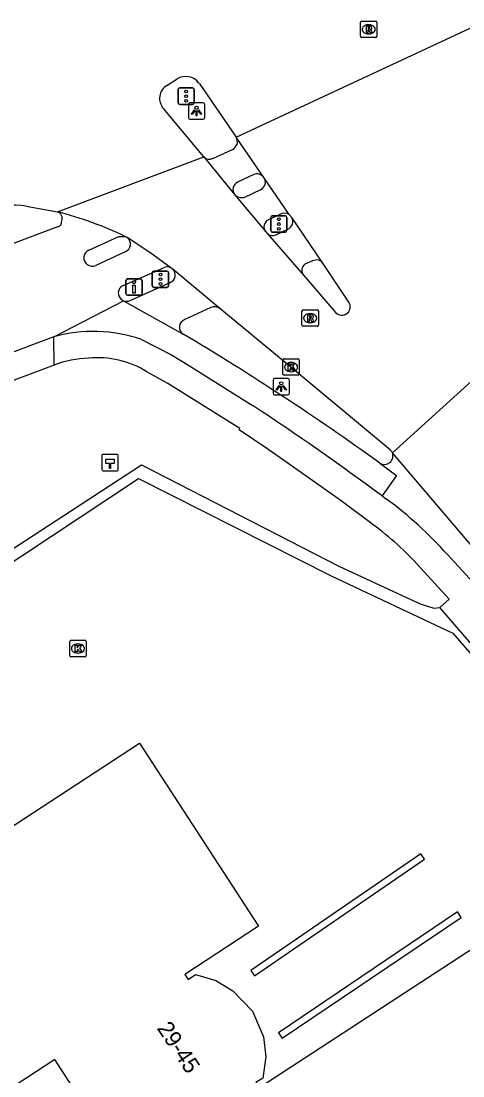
# Model space of a CAD drawing. Extents: x 157692 to 159670, y 381454 to 383289.
# Drawn here: x 157779.6 to 157806.6, y 383027.9 to 383092.2 of the extents above; entities that cross this region are included whole.
import ezdxf

# ---------------------------------------------------------------- set-up
doc = ezdxf.new("R2010")
doc.units = 0
for name, color, linetype in [('IMGEO_Drukknoppaal', 7, 'Continuous'), ('IMGEO_Fietspad_gesloten', 7, 'Continuous'), ('IMGEO_Fietspad_open', 7, 'Continuous'), ('IMGEO_Haag', 7, 'Continuous'), ('IMGEO_Hectometerpaal', 7, 'Continuous'), ('IMGEO_Kolk', 7, 'Continuous'), ('IMGEO_Lichtpunt', 7, 'Continuous'), ('IMGEO_Pand', 7, 'Continuous'), ('IMGEO_Pand_nummerreeks', 7, 'Continuous'), ('IMGEO_Rijbaan_lokaal_gesloten', 7, 'Continuous'), ('IMGEO_Rijbaan_regionaal_gesloten', 7, 'Continuous'), ('IMGEO_Rioolput', 7, 'Continuous'), ('IMGEO_Verkeersregelinstallatiepaal', 7, 'Continuous'), ('IMGEO_Voetpad_open', 7, 'Continuous')]:
    doc.layers.add(name, color=color, linetype=linetype)

msp = doc.modelspace()

# ---------------------------------------------------------------- linework, layer by layer
at = {"layer": 'IMGEO_Drukknoppaal'}
for p, q in [((157786.117, 383076.457), (157786.907, 383076.457)), ((157786.907, 383076.457), (157786.117, 383076.457)), ((157786.017, 383075.557), (157786.017, 383076.357)), ((157786.017, 383076.357), (157786.017, 383075.557)), ((157787.007, 383076.357), (157787.007, 383075.557)), ((157787.007, 383075.557), (157787.007, 383076.357)), ((157786.907, 383075.457), (157786.117, 383075.457)), ((157786.117, 383075.457), (157786.907, 383075.457))]:
    msp.add_line(p, q, dxfattribs=at)
msp.add_lwpolyline([(157786.587, 383076.082), (157786.587, 383075.582), (157786.437, 383075.582), (157786.437, 383076.082), (157786.587, 383076.082)], dxfattribs=at)
msp.add_circle((157786.512, 383076.247), 0.085, dxfattribs=at)
for centre, start, end in [((157786.117, 383076.357), 90, 180), ((157786.117, 383076.357), 90, 180), ((157786.907, 383076.357), 0, 90), ((157786.907, 383076.357), 360, 90), ((157786.117, 383075.557), 180, 270), ((157786.117, 383075.557), 180, 270), ((157786.907, 383075.557), 270, 0), ((157786.907, 383075.557), 270, 0)]:
    msp.add_arc(centre, 0.1, start, end, dxfattribs=at)
at = {"layer": 'IMGEO_Fietspad_gesloten'}
for points in [[(157781.842, 383079.621), (157778.322, 383078.299)], [(157783.764, 383078.215), (157785.588, 383079.035), (157785.973, 383079.048)], [(157785.98, 383078.113), (157784.176, 383077.281)], [(157785.813, 383076.03), (157788.301, 383077.131)], [(157785.872, 383075.121), (157785.755, 383075.187)], [(157781.617, 383072.917), (157785.872, 383075.121)], [(157785.872, 383075.121), (157789.517, 383073.088)], [(157781.617, 383072.917), (157765.953, 383067.055)], [(157786.928, 383072.774), (157788.805, 383071.828), (157789.736, 383071.247), (157793.78, 383068.724)]]:
    msp.add_lwpolyline(points, dxfattribs=at)
for centre, radius, start, end in [((157781.71, 383080.147), 0.42, 337.78087, 72.86749), ((157781.76, 383079.952), 0.341, 283.9197, 6.07531), ((157785.789, 383078.578), 0.503, 292.28568, 51.39803), ((157783.96, 383077.744), 0.511, 112.60729, 294.99855), ((157788.531, 383076.676), 0.51, 63.40688, 116.84277), ((157786.055, 383075.59), 0.502, 118.82881, 233.29948), ((157784.043, 383064.309), 8.943, 71.17821, 105.73713), ((157707.449, 382934.91), 160.712, 54.17827, 59.29262), ((157692.076, 382914.84), 184.456, 53.55741, 56.53877)]:
    msp.add_arc(centre, radius, start, end, dxfattribs=at)
at = {"layer": 'IMGEO_Fietspad_open'}
for points in [[(157791.322, 383083.807), (157792.519, 383084.348)], [(157793.813, 383082.823), (157792.835, 383082.351)], [(157793.277, 383081.44), (157794.254, 383081.903)], [(157795.447, 383080.398), (157794.718, 383080.067)]]:
    msp.add_lwpolyline(points, dxfattribs=at)
for centre, radius, start, end in [((157792.296, 383084.819), 0.521, 295.36997, 32.13315), ((157791.1, 383084.223), 0.471, 224.21145, 298.12712), ((157794.005, 383082.3), 0.557, 38.29228, 110.10587), ((157793.042, 383081.9), 0.496, 114.63392, 216.09922), ((157794.014, 383082.359), 0.515, 297.81666, 33.74777), ((157793.095, 383082.04), 0.627, 223.57955, 286.82693), ((157795.697, 383079.956), 0.508, 55.25887, 119.42993), ((157794.931, 383079.626), 0.489, 115.79046, 218.32157)]:
    msp.add_arc(centre, radius, start, end, dxfattribs=at)
at = {"layer": 'IMGEO_Haag'}
for points in [[(157751.365, 383041.929), (157786.968, 383065.113), (157799.019, 383058.946), (157803.976, 383056.646), (157804.801, 383056.371), (157805.176, 383056.412)], [(157751.407, 383040.868), (157786.794, 383064.275), (157798.533, 383058.35), (157805.956, 383054.845), (157811.895, 383047.989), (157812.241, 383048.23)], [(157804.018, 383041.4), (157793.632, 383034.293), (157793.858, 383033.963), (157804.244, 383041.07), (157804.018, 383041.4)], [(157806.482, 383037.522), (157806.258, 383037.854), (157795.325, 383030.481), (157795.549, 383030.149), (157806.482, 383037.522)]]:
    msp.add_lwpolyline(points, dxfattribs=at)
at = {"layer": 'IMGEO_Hectometerpaal'}
for p, q in [((157784.553, 383065.669), (157784.553, 383064.828)), ((157784.553, 383065.669), (157784.553, 383064.828)), ((157785.469, 383065.753), (157784.628, 383065.753)), ((157785.469, 383065.753), (157784.628, 383065.753)), ((157785.553, 383064.837), (157785.553, 383065.678)), ((157785.553, 383064.837), (157785.553, 383065.678)), ((157784.637, 383064.753), (157785.478, 383064.753)), ((157784.637, 383064.753), (157785.478, 383064.753))]:
    msp.add_line(p, q, dxfattribs=at)
msp.add_lwpolyline([(157785.078, 383064.897), (157785.018, 383064.897), (157785.018, 383065.202), (157784.798, 383065.202), (157784.798, 383065.471), (157785.298, 383065.471), (157785.298, 383065.202), (157785.078, 383065.202), (157785.078, 383064.897)], dxfattribs=at)
for centre, start, end in [((157784.631, 383065.675), 92.4484, 184.28452), ((157784.631, 383065.675), 92.4484, 184.28452), ((157785.475, 383065.675), 2.4484, 94.28452), ((157785.475, 383065.675), 2.4484, 94.28452), ((157785.475, 383064.831), 272.4484, 4.28452), ((157785.475, 383064.831), 272.4484, 4.28452), ((157784.631, 383064.831), 182.4484, 274.28452), ((157784.631, 383064.831), 182.4484, 274.28452)]:
    msp.add_arc(centre, 0.0779, start, end, dxfattribs=at)
at = {"layer": 'IMGEO_Kolk'}
for p, q in [((157795.593, 383070.652), (157795.593, 383071.504)), ((157795.668, 383071.578), (157796.52, 383071.578)), ((157796.081, 383071.358), (157796.106, 383071.358)), ((157796.594, 383071.504), (157796.594, 383070.652)), ((157796.104, 383070.798), (157796.079, 383070.798)), ((157796.52, 383070.578), (157795.668, 383070.578)), ((157782.59, 383053.491), (157782.59, 383054.343)), ((157782.665, 383054.417), (157783.517, 383054.417)), ((157783.078, 383054.197), (157783.103, 383054.197)), ((157783.591, 383054.343), (157783.591, 383053.491)), ((157783.517, 383053.417), (157782.665, 383053.417)), ((157783.101, 383053.637), (157783.076, 383053.637))]:
    msp.add_line(p, q, dxfattribs=at)
for points in [[(157795.593, 383070.652), (157795.593, 383071.504)], [(157795.668, 383071.578), (157796.52, 383071.578)], [(157795.914, 383071.278), (157796.037, 383071.278), (157796.037, 383071.127), (157796.167, 383071.278), (157796.331, 383071.278), (157796.185, 383071.127), (157796.338, 383070.878), (157796.186, 383070.878), (157796.101, 383071.042), (157796.037, 383070.975), (157796.037, 383070.878), (157795.914, 383070.878), (157795.914, 383071.278)], [(157796.594, 383071.504), (157796.594, 383070.652)], [(157796.52, 383070.578), (157795.668, 383070.578)], [(157782.59, 383053.491), (157782.59, 383054.343)], [(157782.665, 383054.417), (157783.517, 383054.417)], [(157782.911, 383054.117), (157783.034, 383054.117), (157783.034, 383053.966), (157783.164, 383054.117), (157783.328, 383054.117), (157783.182, 383053.966), (157783.335, 383053.717), (157783.183, 383053.717), (157783.098, 383053.881), (157783.034, 383053.814), (157783.034, 383053.717), (157782.911, 383053.717), (157782.911, 383054.117)], [(157783.591, 383054.343), (157783.591, 383053.491)], [(157783.517, 383053.417), (157782.665, 383053.417)]]:
    msp.add_lwpolyline(points, dxfattribs=at)
for centre, start, end in [((157795.67, 383071.502), 91.55205, 178.44795), ((157795.67, 383071.502), 91.55205, 178.44795), ((157796.518, 383071.502), 1.55205, 88.44795), ((157796.518, 383071.502), 1.55205, 88.44795), ((157795.67, 383070.654), 181.55205, 268.44795), ((157795.67, 383070.654), 181.55205, 268.44795), ((157796.518, 383070.654), 271.55205, 358.44795), ((157796.518, 383070.654), 271.55205, 358.44795), ((157782.667, 383054.341), 91.55205, 178.44795), ((157782.667, 383054.341), 91.55205, 178.44795), ((157783.515, 383054.341), 1.55205, 88.44795), ((157783.515, 383054.341), 1.55205, 88.44795), ((157782.667, 383053.493), 181.55205, 268.44795), ((157782.667, 383053.493), 181.55205, 268.44795), ((157783.515, 383053.493), 271.55205, 358.44795), ((157783.515, 383053.493), 271.55205, 358.44795)]:
    msp.add_arc(centre, 0.0765, start, end, dxfattribs=at)
for centre, major_axis, ratio, start_param, end_param in [((157796.08, 383071.078), (-0.387, 0.002), 0.722429, 4.712389, 7.853982), ((157796.105, 383071.078), (-0.39, 0.002), 0.717154, 1.570796, 4.712389), ((157783.077, 383053.917), (-0.387, 0.002), 0.722429, 4.712389, 7.853982), ((157783.102, 383053.917), (-0.39, 0.002), 0.717154, 1.570796, 4.712389)]:
    msp.add_ellipse(centre, major_axis=major_axis, ratio=ratio, start_param=start_param, end_param=end_param, dxfattribs=at)
at = {"layer": 'IMGEO_Lichtpunt'}
for p, q in [((157789.827, 383087.097), (157789.827, 383086.29)), ((157789.827, 383087.097), (157789.827, 383086.29)), ((157790.729, 383087.192), (157789.921, 383087.192)), ((157790.729, 383087.192), (157789.921, 383087.192)), ((157790.823, 383086.29), (157790.823, 383087.097)), ((157790.823, 383086.29), (157790.823, 383087.097)), ((157789.921, 383086.196), (157790.729, 383086.196)), ((157789.921, 383086.196), (157790.729, 383086.196)), ((157794.996, 383070.29), (157794.996, 383069.483)), ((157794.996, 383070.29), (157794.996, 383069.483)), ((157795.898, 383070.385), (157795.09, 383070.385)), ((157795.898, 383070.385), (157795.09, 383070.385)), ((157795.992, 383069.483), (157795.992, 383070.29)), ((157795.992, 383069.483), (157795.992, 383070.29)), ((157795.09, 383069.389), (157795.898, 383069.389)), ((157795.09, 383069.389), (157795.898, 383069.389))]:
    msp.add_line(p, q, dxfattribs=at)
for points in [[(157790.201, 383086.761), (157790.24, 383086.733), (157790.052, 383086.471), (157790.014, 383086.498), (157790.201, 383086.761)], [(157790.303, 383086.713), (157790.35, 383086.713), (157790.35, 383086.391), (157790.303, 383086.391), (157790.303, 383086.713)], [(157790.413, 383086.733), (157790.451, 383086.76), (157790.638, 383086.498), (157790.599, 383086.47), (157790.413, 383086.733)], [(157795.37, 383069.954), (157795.409, 383069.926), (157795.221, 383069.664), (157795.183, 383069.691), (157795.37, 383069.954)], [(157795.472, 383069.906), (157795.519, 383069.906), (157795.519, 383069.584), (157795.472, 383069.584), (157795.472, 383069.906)], [(157795.582, 383069.926), (157795.62, 383069.953), (157795.807, 383069.691), (157795.768, 383069.663), (157795.582, 383069.926)]]:
    msp.add_lwpolyline(points, dxfattribs=at)
for centre in [(157790.326, 383086.895), (157795.495, 383070.088)]:
    msp.add_circle(centre, 0.0994, dxfattribs=at)
for centre, start, end in [((157789.921, 383087.097), 90, 180), ((157789.921, 383087.097), 90, 180), ((157790.729, 383087.097), 0, 90), ((157790.729, 383087.097), 0, 90), ((157789.921, 383086.29), 180, 270), ((157789.921, 383086.29), 180, 270), ((157790.729, 383086.29), 270, 0), ((157790.729, 383086.29), 270, 360), ((157795.09, 383070.29), 90, 180), ((157795.09, 383070.29), 90, 180), ((157795.898, 383070.29), 0, 90), ((157795.898, 383070.29), 0, 90), ((157795.09, 383069.483), 180, 270), ((157795.09, 383069.483), 180, 270), ((157795.898, 383069.483), 270, 0), ((157795.898, 383069.483), 270, 360)]:
    msp.add_arc(centre, 0.0946, start, end, dxfattribs=at)
at = {"layer": 'IMGEO_Pand'}
for points in [[(157766.768, 383035.035), (157786.841, 383048.143), (157794.113, 383036.995), (157789.613, 383034.035), (157789.806, 383033.741), (157790.255, 383034.032), (157791.501, 383033.676), (157792.549, 383033.053), (157793.744, 383031.811), (157794.406, 383030.237), (157794.546, 383029.01), (157794.374, 383027.71), (157793.947, 383027.449), (157794.12, 383027.119), (157806.288, 383035.05), (157807.937, 383036.124), (157808.226, 383035.674), (157807.992, 383035.506), (157814.963, 383024.814), (157805.971, 383018.941), (157798.211, 383013.872)], [(157778.59, 383016.976), (157786.202, 383021.934), (157785.816, 383022.519), (157784.855, 383023.972), (157783.853, 383023.301), (157783.552, 383023.763), (157782.14, 383022.84), (157780.872, 383024.77), (157782.28, 383025.695), (157781.965, 383026.177), (157782.986, 383026.841), (157781.87, 383028.572), (157781.682, 383028.864), (157767.574, 383019.654)]]:
    msp.add_lwpolyline(points, dxfattribs=at)
at = {"layer": 'IMGEO_Rijbaan_lokaal_gesloten'}
for points in [[(157794.442, 383082.645), (157792.737, 383085.096)], [(157790.762, 383083.894), (157792.641, 383081.608)], [(157795.986, 383080.373), (157794.442, 383082.645)], [(157792.641, 383081.608), (157794.547, 383079.323)], [(157796.144, 383080.195), (157795.986, 383080.373)], [(157798.042, 383077.408), (157796.144, 383080.195)], [(157786.103, 383078.971), (157785.973, 383079.048)], [(157794.547, 383079.323), (157794.647, 383079.208)], [(157794.647, 383079.208), (157796.864, 383076.658)], [(157788.76, 383077.132), (157787.483, 383078.062), (157786.103, 383078.971)], [(157788.892, 383077.036), (157788.76, 383077.132)], [(157799.614, 383075.041), (157798.042, 383077.408)], [(157791.743, 383074.648), (157788.892, 383077.036)], [(157796.864, 383076.658), (157798.834, 383074.396)], [(157802.165, 383066.014), (157796.09, 383071.079), (157791.743, 383074.648)], [(157811.717, 383074.407), (157802.275, 383065.844)], [(157947.967, 382910.552), (157946.644, 382911.702), (157931.39, 382924.697), (157917.745, 382937.164), (157901.645, 382952.982), (157887.528, 382967.671), (157876.832, 382979.322), (157871.708, 382985.081), (157860.333, 382998.307), (157856.331, 383002.954), (157848.451, 383012.068), (157848.333, 383012.223), (157843.229, 383018.142), (157838.644, 383023.478), (157833.658, 383029.315), (157818.224, 383047.235), (157807.775, 383059.411), (157802.275, 383065.844)], [(157801.508, 383065.222), (157802.537, 383064.461), (157801.646, 383063.226)], [(157801.646, 383063.226), (157801.913, 383063.03)], [(157805.631, 383059.646), (157807.177, 383057.957), (157817.162, 383046.322), (157832.595, 383028.404), (157837.581, 383022.567)]]:
    msp.add_lwpolyline(points, dxfattribs=at)
for centre, radius, start, end in [((157776.167, 383058.452), 22.811, 64.54171, 75.61661), ((157799.198, 383074.75), 0.508, 224.27048, 34.90579), ((157801.794, 383065.654), 0.518, 236.51884, 21.56193), ((157801.768, 383065.636), 0.548, 22.25937, 43.55111), ((157787.923, 383043.924), 23.681, 41.59909, 53.78607)]:
    msp.add_arc(centre, radius, start, end, dxfattribs=at)
at = {"layer": 'IMGEO_Rijbaan_regionaal_gesloten'}
for points in [[(157792.737, 383085.096), (157807.637, 383092.031)], [(157788.515, 383088.254), (157789.137, 383088.65)], [(157790.477, 383088.386), (157792.737, 383085.096)], [(157790.762, 383083.894), (157788.303, 383086.855)], [(157781.834, 383080.548), (157790.762, 383083.894)], [(157779.939, 383080.893), (157781.834, 383080.548)]]:
    msp.add_lwpolyline(points, dxfattribs=at)
for centre, radius, start, end in [((157789.666, 383087.803), 0.998, 35.70066, 122.00857), ((157788.985, 383087.467), 0.917, 120.86069, 221.90559), ((157778.672, 383068.392), 12.565, 84.21352, 96.00838)]:
    msp.add_arc(centre, radius, start, end, dxfattribs=at)
at = {"layer": 'IMGEO_Rioolput'}
for p, q in [((157800.33, 383091.249), (157800.33, 383092.101)), ((157800.405, 383092.175), (157801.257, 383092.175)), ((157800.818, 383091.955), (157800.843, 383091.955)), ((157801.331, 383092.101), (157801.331, 383091.249)), ((157800.841, 383091.395), (157800.816, 383091.395)), ((157801.257, 383091.175), (157800.405, 383091.175)), ((157796.761, 383073.637), (157796.761, 383074.489)), ((157796.836, 383074.563), (157797.688, 383074.563)), ((157797.762, 383074.489), (157797.762, 383073.637)), ((157797.249, 383074.343), (157797.274, 383074.343)), ((157797.688, 383073.563), (157796.836, 383073.563)), ((157797.272, 383073.783), (157797.247, 383073.783))]:
    msp.add_line(p, q, dxfattribs=at)
for points in [[(157800.33, 383091.249), (157800.33, 383092.101)], [(157800.405, 383092.175), (157801.257, 383092.175)], [(157800.919, 383091.873), (157800.667, 383091.875), (157800.667, 383091.475)], [(157801.331, 383092.101), (157801.331, 383091.249)], [(157800.667, 383091.475), (157800.791, 383091.475), (157800.791, 383091.637), (157800.802, 383091.637)], [(157800.845, 383091.794), (157800.791, 383091.794), (157800.791, 383091.713)], [(157800.791, 383091.713), (157800.843, 383091.713)], [(157800.849, 383091.608), (157800.92, 383091.475), (157801.06, 383091.475), (157800.995, 383091.601)], [(157801.257, 383091.175), (157800.405, 383091.175)], [(157796.761, 383073.637), (157796.761, 383074.489)], [(157796.836, 383074.563), (157797.688, 383074.563)], [(157797.762, 383074.489), (157797.762, 383073.637)], [(157797.35, 383074.261), (157797.098, 383074.263), (157797.098, 383073.863)], [(157797.098, 383073.863), (157797.222, 383073.863), (157797.222, 383074.025), (157797.233, 383074.025)], [(157797.276, 383074.182), (157797.222, 383074.182), (157797.222, 383074.101)], [(157797.222, 383074.101), (157797.274, 383074.101)], [(157797.28, 383073.996), (157797.351, 383073.863), (157797.491, 383073.863), (157797.426, 383073.989)], [(157797.688, 383073.563), (157796.836, 383073.563)]]:
    msp.add_lwpolyline(points, dxfattribs=at)
for centre, radius, start, end in [((157800.407, 383092.099), 0.0765, 91.55205, 178.44795), ((157800.407, 383092.099), 0.0765, 91.55205, 178.44795), ((157800.918, 383091.763), 0.109, 350.36119, 89.41601), ((157801.255, 383092.099), 0.0765, 1.55205, 88.44795), ((157801.255, 383092.099), 0.0765, 1.55205, 88.44795), ((157800.407, 383091.251), 0.0765, 181.55205, 268.44795), ((157800.407, 383091.251), 0.0765, 181.55205, 268.44795), ((157800.801, 383091.584), 0.0533, 26.02933, 88.69889), ((157800.827, 383091.902), 0.19, 274.7715, 282.96867), ((157800.851, 383091.698), 0.0964, 77.00612, 93.18647), ((157800.865, 383091.755), 0.0378, 276.66336, 79.67722), ((157800.916, 383091.763), 0.112, 277.58423, 350.98172), ((157800.9, 383091.548), 0.108, 29.51342, 73.79051), ((157801.255, 383091.251), 0.0765, 271.55205, 358.44795), ((157801.255, 383091.251), 0.0765, 271.55205, 358.44795), ((157796.838, 383074.487), 0.0765, 91.55205, 178.44795), ((157796.838, 383074.487), 0.0765, 91.55205, 178.44795), ((157797.686, 383074.487), 0.0765, 1.55205, 88.44795), ((157797.686, 383074.487), 0.0765, 1.55205, 88.44795), ((157797.232, 383073.972), 0.0533, 26.02933, 88.69889), ((157797.258, 383074.29), 0.19, 274.7715, 282.96867), ((157797.282, 383074.086), 0.0964, 77.00612, 93.18647), ((157797.296, 383074.143), 0.0378, 276.66336, 79.67722), ((157797.349, 383074.151), 0.109, 350.36119, 89.41601), ((157797.347, 383074.151), 0.112, 277.58423, 350.98172), ((157797.331, 383073.936), 0.108, 29.51342, 73.79051), ((157796.838, 383073.639), 0.0765, 181.55205, 268.44795), ((157796.838, 383073.639), 0.0765, 181.55205, 268.44795), ((157797.686, 383073.639), 0.0765, 271.55205, 358.44795), ((157797.686, 383073.639), 0.0765, 271.55205, 358.44795)]:
    msp.add_arc(centre, radius, start, end, dxfattribs=at)
for centre, major_axis, ratio, start_param, end_param in [((157800.817, 383091.675), (-0.387, 0.002), 0.722429, 4.712389, 7.853982), ((157800.842, 383091.675), (-0.39, 0.002), 0.717154, 1.570796, 4.712389), ((157797.248, 383074.063), (-0.387, 0.002), 0.722429, 4.712389, 7.853982), ((157797.273, 383074.063), (-0.39, 0.002), 0.717154, 1.570796, 4.712389)]:
    msp.add_ellipse(centre, major_axis=major_axis, ratio=ratio, start_param=start_param, end_param=end_param, dxfattribs=at)
at = {"layer": 'IMGEO_Verkeersregelinstallatiepaal'}
for p, q in [((157789.2, 383087.197), (157789.2, 383087.997)), ((157789.2, 383087.997), (157789.2, 383087.197)), ((157789.3, 383088.097), (157790.09, 383088.097)), ((157790.09, 383088.097), (157789.3, 383088.097)), ((157790.19, 383087.997), (157790.19, 383087.197)), ((157790.19, 383087.197), (157790.19, 383087.997)), ((157790.09, 383087.097), (157789.3, 383087.097)), ((157789.3, 383087.097), (157790.09, 383087.097)), ((157794.951, 383080.3), (157795.741, 383080.3)), ((157795.741, 383080.3), (157794.951, 383080.3)), ((157794.851, 383079.4), (157794.851, 383080.2)), ((157794.851, 383080.2), (157794.851, 383079.4)), ((157795.841, 383080.2), (157795.841, 383079.4)), ((157795.841, 383079.4), (157795.841, 383080.2)), ((157795.741, 383079.3), (157794.951, 383079.3)), ((157794.951, 383079.3), (157795.741, 383079.3)), ((157787.628, 383076.036), (157787.628, 383076.836)), ((157787.628, 383076.836), (157787.628, 383076.036)), ((157787.728, 383076.936), (157788.518, 383076.936)), ((157788.518, 383076.936), (157787.728, 383076.936)), ((157788.618, 383076.836), (157788.618, 383076.036)), ((157788.618, 383076.036), (157788.618, 383076.836)), ((157788.518, 383075.936), (157787.728, 383075.936)), ((157787.728, 383075.936), (157788.518, 383075.936))]:
    msp.add_line(p, q, dxfattribs=at)
for centre in [(157789.695, 383087.887), (157789.695, 383087.597), (157789.695, 383087.307), (157795.346, 383080.09), (157795.346, 383079.8), (157795.346, 383079.51), (157788.123, 383076.726), (157788.123, 383076.436), (157788.123, 383076.146)]:
    msp.add_circle(centre, 0.085, dxfattribs=at)
for centre, start, end in [((157789.3, 383087.997), 90, 180), ((157789.3, 383087.997), 90, 180), ((157790.09, 383087.997), 0, 90), ((157790.09, 383087.997), 360, 90), ((157789.3, 383087.197), 180, 270), ((157789.3, 383087.197), 180, 270), ((157790.09, 383087.197), 270, 0), ((157790.09, 383087.197), 270, 0), ((157794.951, 383080.2), 90, 180), ((157794.951, 383080.2), 90, 180), ((157795.741, 383080.2), 0, 90), ((157795.741, 383080.2), 360, 90), ((157794.951, 383079.4), 180, 270), ((157794.951, 383079.4), 180, 270), ((157795.741, 383079.4), 270, 0), ((157795.741, 383079.4), 270, 0), ((157787.728, 383076.836), 90, 180), ((157787.728, 383076.836), 90, 180), ((157788.518, 383076.836), 0, 90), ((157788.518, 383076.836), 360, 90), ((157787.728, 383076.036), 180, 270), ((157787.728, 383076.036), 180, 270), ((157788.518, 383076.036), 270, 0), ((157788.518, 383076.036), 270, 0)]:
    msp.add_arc(centre, 0.1, start, end, dxfattribs=at)
at = {"layer": 'IMGEO_Voetpad_open'}
for points in [[(157795.156, 383079.15), (157795.887, 383079.485)], [(157797.407, 383077.551), (157796.938, 383077.363)], [(157786.274, 383075.136), (157788.724, 383076.244)], [(157791.208, 383074.716), (157789.604, 383073.973)], [(157781.641, 383071.2), (157781.617, 383072.917)], [(157781.641, 383071.2), (157765.976, 383065.337)], [(157800.914, 383061.605), (157799.149, 383062.914), (157797.076, 383064.383), (157794.682, 383066.079), (157792.931, 383067.242), (157792.96, 383067.331), (157788.571, 383070.076), (157787.292, 383070.798)], [(157805.176, 383056.412), (157805.737, 383056.923), (157803.776, 383059.081)], [(157812.241, 383048.23), (157805.817, 383055.67), (157805.176, 383056.412)]]:
    msp.add_lwpolyline(points, dxfattribs=at)
for centre, radius, start, end in [((157795.694, 383079.956), 0.509, 292.252, 27.95034), ((157794.946, 383079.567), 0.467, 230.25283, 296.74567), ((157797.271, 383076.972), 0.514, 130.4138, 217.60203), ((157797.643, 383077.117), 0.494, 36.08622, 118.53154), ((157788.528, 383076.699), 0.496, 293.26084, 42.78689), ((157786.056, 383075.595), 0.508, 248.81632, 295.4575), ((157791.418, 383074.229), 0.531, 52.21696, 113.29581), ((157789.766, 383073.51), 0.49, 109.28062, 239.49052), ((157783.826, 383065.662), 5.953, 90.79122, 111.53509), ((157784.326, 383066.029), 5.616, 58.11896, 95.94606), ((157789.501, 383045.779), 19.512, 42.97933, 54.20248)]:
    msp.add_arc(centre, radius, start, end, dxfattribs=at)

# ---------------------------------------------------------------- texts
at = {"layer": 'IMGEO_Pand_nummerreeks'}
msp.add_text('29-45', height=1, rotation=303.52087, dxfattribs=at).set_placement((157787.88, 383030.759))

doc.saveas('drawing.dxf')
